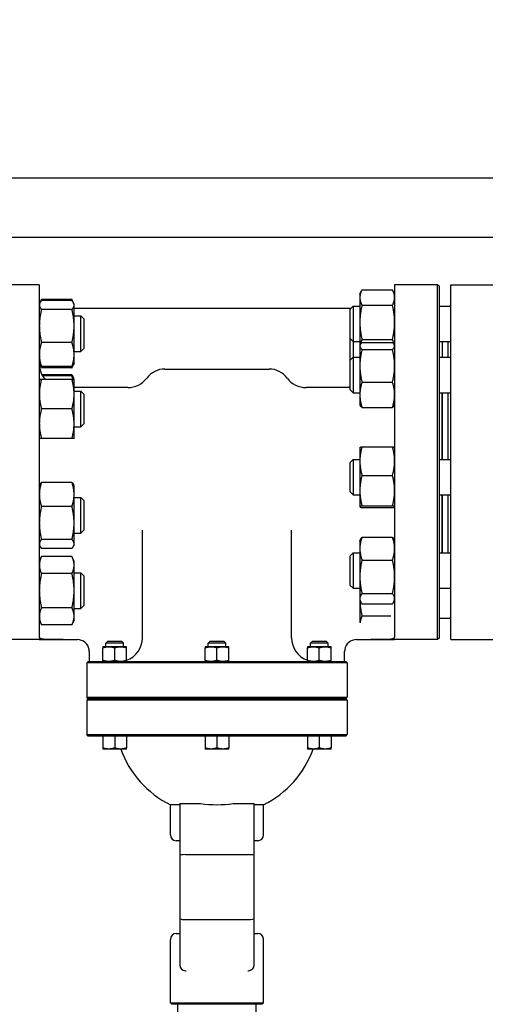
# Model space of a CAD drawing. Header units: inches. Extents: x 24 to 1128, y -69 to 748.
# Tile 608 of 656: x 572 to 582, y 675 to 696. Entities that reach past the tile are written whole.
import ezdxf

# ---------------------------------------------------------------- set-up
doc = ezdxf.new("R2010")
doc.units = ezdxf.units.IN
doc.header["$LTSCALE"] = 32
doc.header["$MEASUREMENT"] = 0
doc.layers.add('Dimension (ANSI)', color=7, linetype='Continuous', lineweight=25)
doc.layers.add('Visible (ANSI)', color=7, linetype='Continuous', lineweight=30)
doc.styles.add('Note Text (ANSI)', font='tahoma.ttf')
doc.dimstyles.new('SB Fraction-16 (ANSI)', dxfattribs={"dimscale": 32, "dimtxt": 0.125, "dimasz": 0.098425, "dimexe": 0.125, "dimexo": 0.0625, "dimgap": 0.031496, "dimtad": 0, "dimtih": 1, "dimtoh": 1, "dimdec": 4, "dimrnd": 1e-08, "dimzin": 0, "dimdsep": 46, "dimlunit": 5, "dimtxsty": 'Note Text (ANSI)', "dimcen": 0.09, "dimdle": 0.393701, "dimclrd": 256, "dimclre": 256, "dimclrt": 256, "dimadec": 0, "dimazin": 3, "dimtfac": 0.96, "dimtofl": 0, "dimtmove": 0, "dimatfit": 3, "dimfxl": 1, "dimfrac": 2, "dimtolj": 1, "dimtzin": 12, "dimlwd": -1, "dimlwe": -1, "dimarcsym": 0})

# ---------------------------------------------------------------- blocks, each defined once
blk = doc.blocks.new('*D17')
at = {"layer": 'Defpoints', "color": 0, "transparency": 16777216}
for p in [(741.281, 712.826), (480.281, 692.669), (741.281, 692.669)]:
    blk.add_point(p, dxfattribs=at)
at = {"layer": 'Dimension (ANSI)', "transparency": 16777216}
for p, q in [((480.281, 694.669), (480.281, 716.826)), ((741.281, 694.669), (741.281, 716.826)), ((483.43, 712.826), (605.637, 712.826)), ((738.131, 712.826), (615.924, 712.826))]:
    blk.add_line(p, q, dxfattribs=at)
for points in [[(483.43, 713.351), (483.43, 712.301), (480.281, 712.826)], [(738.131, 713.351), (738.131, 712.301), (741.281, 712.826)]]:
    blk.add_solid(points, dxfattribs=at)
at = {"layer": 'Dimension (ANSI)', "transparency": 16777216, "insert": (606.645, 714.909), "char_height": 4, "attachment_point": 1, "style": 'Note Text (ANSI)'}
blk.add_mtext('\\A1;261', dxfattribs=at)

msp = doc.modelspace()

# ---------------------------------------------------------------- linework, layer by layer
at = {"layer": 'Visible (ANSI)'}
for p, q in [((592.87438, 692.66853), (560.28063, 692.66853)), ((631.90095, 691.41853), (557.53063, 691.41853)), ((572.28063, 690.41853), (571.37438, 690.41853)), ((572.28063, 690.41853), (572.28063, 682.96684)), ((579.78063, 690.41853), (579.78063, 682.96684)), ((580.68688, 690.41853), (579.78063, 690.41853)), ((580.68688, 682.91853), (580.68688, 690.41853)), ((580.71813, 690.38728), (580.68688, 690.41853)), ((580.71813, 690.38728), (580.71813, 682.94978)), ((580.96563, 682.91853), (580.96563, 690.41853)), ((580.96563, 690.41853), (581.90563, 690.41853)), ((579.04663, 690.21635), (579.08229, 690.29283)), ((579.04663, 690.21635), (579.04663, 690.14821)), ((579.09172, 690.31205), (579.73555, 690.31205)), ((579.78063, 690.21635), (579.74497, 690.29283)), ((572.28063, 690.00974), (572.29092, 690.03179)), ((572.29092, 690.03179), (572.32571, 690.10641)), ((572.32571, 690.10641), (572.32572, 690.10642)), ((572.96955, 690.10642), (572.32572, 690.10642)), ((572.96955, 690.08184), (572.32572, 690.08184)), ((572.96955, 690.10642), (572.96955, 690.10641)), ((573.00435, 690.03179), (572.96955, 690.10641)), ((573.01463, 690.00974), (573.00435, 690.03179)), ((573.01463, 689.98843), (573.01463, 690.00974)), ((573.01463, 689.54648), (573.01463, 689.98843)), ((578.84063, 689.90385), (578.90313, 689.96635)), ((578.90313, 689.96635), (578.90313, 689.21635)), ((578.90313, 689.96635), (579.04663, 689.96635)), ((579.04663, 690.14821), (579.04663, 689.62402)), ((579.09172, 689.98437), (579.73555, 689.98437)), ((580.71813, 689.96635), (580.96563, 689.96635)), ((572.96955, 689.89503), (572.32572, 689.89503)), ((578.85532, 689.91853), (573.01463, 689.91853)), ((573.01463, 689.75974), (573.15563, 689.75974)), ((573.15563, 689.00974), (573.15563, 689.75974)), ((573.21813, 689.69724), (573.15563, 689.75974)), ((578.84063, 689.27885), (578.84063, 689.90385)), ((573.21813, 689.69724), (573.21813, 689.07224)), ((579.04663, 689.62402), (579.04663, 689.13585)), ((573.01463, 688.94278), (573.01463, 689.54648)), ((572.96955, 689.19792), (572.32572, 689.19792)), ((578.84063, 689.27885), (578.90313, 689.21635)), ((578.84063, 689.2722), (578.84396, 689.27553)), ((578.84063, 688.82335), (578.84063, 689.2722)), ((578.90313, 689.21635), (578.90313, 688.88585)), ((578.90313, 689.21635), (579.04663, 689.21635)), ((579.04663, 689.13585), (579.05315, 689.14982)), ((579.04663, 689.13585), (579.04663, 689.12218)), ((579.09172, 689.26367), (579.73555, 689.26367)), ((579.09172, 689.19723), (579.73555, 689.19723)), ((579.78063, 689.13585), (579.77412, 689.14982)), ((580.71813, 689.21635), (580.96563, 689.21635)), ((580.78563, 689.21635), (580.78563, 688.88585)), ((580.90563, 689.21635), (580.90563, 688.88585)), ((573.01463, 689.00974), (573.15563, 689.00974)), ((573.01463, 688.75974), (573.01463, 688.94278)), ((573.21813, 689.07224), (573.15563, 689.00974)), ((579.04663, 689.12218), (579.04663, 688.70394)), ((579.09172, 689.04713), (579.73555, 689.04713)), ((572.28063, 688.75974), (572.29092, 688.73768)), ((572.29092, 688.73768), (572.32571, 688.66306)), ((573.00435, 688.73768), (572.96955, 688.66306)), ((573.01463, 688.75974), (573.00435, 688.73768)), ((578.84063, 688.82335), (578.90313, 688.88585)), ((578.84063, 688.19835), (578.84063, 688.82335)), ((578.90313, 688.88585), (578.90313, 688.13585)), ((578.90313, 688.88585), (579.04663, 688.88585)), ((580.71813, 688.88585), (580.96563, 688.88585)), ((572.96955, 688.68763), (572.32572, 688.68763)), ((572.96955, 688.66305), (572.32572, 688.66305)), ((572.96955, 688.51237), (572.33717, 688.51237)), ((574.92827, 688.63703), (577.133, 688.63703)), ((579.04663, 688.70394), (579.04663, 688.09261)), ((572.96955, 688.41863), (572.32572, 688.41863)), ((572.96955, 688.41861), (572.32572, 688.41861)), ((572.96955, 688.49071), (572.34915, 688.49071)), ((573.00435, 688.44066), (572.98494, 688.4823)), ((573.01463, 688.41862), (573.00435, 688.44066)), ((573.01463, 688.1061), (573.01463, 688.41862)), ((579.09172, 688.36075), (579.73555, 688.36075)), ((574.1468, 688.24333), (573.01463, 688.24333)), ((573.01463, 688.16862), (573.15563, 688.16862)), ((573.01463, 687.4811), (573.01463, 688.1061)), ((573.15563, 687.41862), (573.15563, 688.16862)), ((573.21813, 688.10612), (573.15563, 688.16862)), ((573.21813, 688.10612), (573.21813, 687.48112)), ((578.84063, 688.24333), (577.91447, 688.24333)), ((578.84063, 688.19835), (578.90313, 688.13585)), ((578.90313, 688.13585), (579.04663, 688.13585)), ((579.04663, 688.09261), (579.04663, 687.88585)), ((580.71813, 688.13585), (580.96563, 688.13585)), ((580.78063, 688.13585), (580.78063, 686.72614)), ((580.78563, 688.13585), (580.78563, 686.72614)), ((580.90563, 688.13585), (580.90563, 686.72614)), ((579.04663, 687.88585), (579.05315, 687.87187)), ((579.78063, 687.88585), (579.77412, 687.87187)), ((572.96955, 687.79359), (572.32572, 687.79359)), ((579.09172, 687.82446), (579.73555, 687.82446)), ((573.01463, 687.16862), (573.01463, 687.4811)), ((573.21813, 687.48112), (573.15563, 687.41862)), ((573.01463, 687.41862), (573.15563, 687.41862)), ((572.96955, 687.16861), (572.32572, 687.16861)), ((579.04663, 686.97614), (579.04703, 686.977)), ((579.04663, 686.97614), (579.04663, 686.6915)), ((579.09172, 686.99415), (579.73555, 686.99415)), ((579.78063, 686.97614), (579.78023, 686.977)), ((578.84063, 686.66364), (578.90313, 686.72614)), ((578.84063, 686.03864), (578.84063, 686.66364)), ((578.90313, 686.72614), (578.90313, 685.97614)), ((578.90313, 686.72614), (579.04663, 686.72614)), ((579.04663, 686.6915), (579.04663, 686.06736)), ((580.71813, 686.72614), (580.96563, 686.72614)), ((572.96955, 686.24053), (572.32572, 686.24053)), ((579.09172, 686.38886), (579.73555, 686.38886)), ((572.28063, 686.16844), (572.29091, 686.19048)), ((573.01463, 686.16844), (573.00435, 686.19048)), ((573.01463, 685.98537), (573.01463, 686.16844)), ((578.84063, 686.03864), (578.90313, 685.97614)), ((579.04663, 686.06736), (579.04663, 685.72699)), ((573.01463, 685.38166), (573.01463, 685.98537)), ((573.01463, 685.91844), (573.15563, 685.91844)), ((573.15563, 685.16844), (573.15563, 685.91844)), ((573.21813, 685.85594), (573.15563, 685.91844)), ((573.21813, 685.85594), (573.21813, 685.23094)), ((578.90313, 685.97614), (579.04663, 685.97614)), ((580.71813, 685.97614), (580.96563, 685.97614)), ((580.78063, 685.97614), (580.78063, 684.75236)), ((580.78563, 685.97614), (580.78563, 684.75236)), ((580.90563, 685.97614), (580.90563, 684.75236)), ((572.96955, 685.7302), (572.32572, 685.7302)), ((579.04663, 685.72699), (579.04663, 685.72614)), ((579.04663, 685.72614), (579.04703, 685.72528)), ((579.09172, 685.74586), (579.73555, 685.74586)), ((579.09172, 685.70813), (579.73555, 685.70813)), ((579.78063, 685.72614), (579.78023, 685.72528)), ((573.01463, 684.93973), (573.01463, 685.38166)), ((573.21813, 685.23094), (573.15563, 685.16844)), ((574.45583, 682.95593), (574.45583, 685.23096)), ((577.60544, 682.95593), (577.60544, 685.23096)), ((572.96955, 685.03311), (572.32572, 685.03311)), ((573.01463, 685.16844), (573.15563, 685.16844)), ((579.04663, 685.00236), (579.06162, 685.03451)), ((579.04663, 685.00236), (579.04663, 684.84179)), ((579.09172, 685.08326), (579.73555, 685.08326)), ((579.78063, 685.00236), (579.76564, 685.03451)), ((572.28063, 684.91844), (572.29091, 684.8964)), ((572.96955, 684.84635), (572.32572, 684.84635)), ((573.01463, 684.91844), (573.00435, 684.8964)), ((573.01463, 684.91844), (573.01463, 684.93973)), ((579.04663, 684.84179), (579.04663, 684.24737)), ((572.28063, 684.57732), (572.32571, 684.674)), ((572.32571, 684.674), (572.32572, 684.67401)), ((572.96955, 684.67401), (572.32572, 684.67401)), ((572.96955, 684.67401), (572.96955, 684.674)), ((573.01463, 684.57732), (572.96955, 684.674)), ((573.01463, 684.49358), (573.01463, 684.57732)), ((578.84063, 684.68986), (578.90313, 684.75236)), ((578.84063, 684.06486), (578.84063, 684.68986)), ((578.90313, 684.75236), (578.90313, 684.00236)), ((578.90313, 684.75236), (579.04663, 684.75236)), ((579.09172, 684.60032), (579.73555, 684.60032)), ((580.71813, 684.75236), (580.96563, 684.75236)), ((573.01463, 683.9523), (573.01463, 684.49358)), ((572.96955, 684.31315), (572.32572, 684.31315)), ((573.01463, 684.32732), (573.15563, 684.32732)), ((573.15563, 683.57732), (573.15563, 684.32732)), ((573.21813, 684.26482), (573.15563, 684.32732)), ((573.21813, 684.26482), (573.21813, 683.63982)), ((579.04663, 684.24737), (579.04663, 683.78293)), ((573.01463, 683.41105), (573.01463, 683.9523)), ((578.84063, 684.06486), (578.90313, 684.00236)), ((578.90313, 684.00236), (579.04663, 684.00236)), ((580.71813, 684.00236), (580.96563, 684.00236)), ((579.04663, 683.78293), (579.04663, 683.75236)), ((579.04663, 683.75236), (579.06162, 683.72021)), ((579.04663, 683.75236), (579.04663, 683.28051)), ((579.09172, 683.89442), (579.73555, 683.89442)), ((579.78063, 683.75236), (579.76564, 683.72021)), ((572.96955, 683.59146), (572.32572, 683.59146)), ((573.01463, 683.57732), (573.15563, 683.57732)), ((573.21813, 683.63982), (573.15563, 683.57732)), ((579.09172, 683.67145), (579.73555, 683.67145)), ((572.28063, 683.32732), (572.32571, 683.23065)), ((573.01463, 683.32732), (572.96955, 683.23065)), ((573.01463, 683.32732), (573.01463, 683.41105)), ((579.09172, 683.41803), (579.69862, 683.41803)), ((580.71813, 683.37071), (580.96563, 683.37071)), ((572.96955, 683.23064), (572.32572, 683.23064)), ((572.28063, 682.91853), (571.37438, 682.91853)), ((572.78063, 682.91986), (572.28063, 682.91986)), ((572.28063, 682.91986), (572.28063, 682.91853)), ((572.28063, 682.91853), (573.08563, 682.91853)), ((578.97563, 682.91853), (579.78063, 682.91853)), ((579.78063, 682.91986), (579.28063, 682.91986)), ((579.78063, 682.91853), (579.78063, 682.91986)), ((580.68688, 682.91853), (579.78063, 682.91853)), ((580.71813, 682.94978), (580.68688, 682.91853)), ((580.96563, 682.91853), (581.90563, 682.91853)), ((573.74618, 682.76843), (573.62118, 682.76843)), ((573.62118, 682.47826), (573.62118, 682.7461)), ((573.72093, 682.88113), (573.68368, 682.84388)), ((574.05868, 682.84388), (573.68368, 682.84388)), ((573.68368, 682.76843), (573.68368, 682.84388)), ((574.02143, 682.88113), (573.72093, 682.88113)), ((573.99618, 682.76843), (573.74618, 682.76843)), ((573.87118, 682.47826), (573.87118, 682.7461)), ((574.12118, 682.76843), (573.99618, 682.76843)), ((574.02143, 682.88113), (574.05868, 682.84388)), ((574.05868, 682.76843), (574.05868, 682.84388)), ((574.12118, 682.47826), (574.12118, 682.7461)), ((575.90563, 682.76843), (575.78063, 682.76843)), ((575.78063, 682.47826), (575.78063, 682.7461)), ((575.88038, 682.88113), (575.84313, 682.84388)), ((576.21813, 682.84388), (575.84313, 682.84388)), ((575.84313, 682.76843), (575.84313, 682.84388)), ((576.18088, 682.88113), (575.88038, 682.88113)), ((576.15563, 682.76843), (575.90563, 682.76843)), ((576.03063, 682.47826), (576.03063, 682.7461)), ((576.28063, 682.76843), (576.15563, 682.76843)), ((576.18088, 682.88113), (576.21813, 682.84388)), ((576.21813, 682.76843), (576.21813, 682.84388)), ((576.28063, 682.47826), (576.28063, 682.7461)), ((578.06508, 682.76843), (577.94008, 682.76843)), ((577.94008, 682.47826), (577.94008, 682.7461)), ((578.03983, 682.88113), (578.00258, 682.84388)), ((578.37758, 682.84388), (578.00258, 682.84388)), ((578.00258, 682.76843), (578.00258, 682.84388)), ((578.34033, 682.88113), (578.03983, 682.88113)), ((578.31508, 682.76843), (578.06508, 682.76843)), ((578.19008, 682.47826), (578.19008, 682.7461)), ((578.44008, 682.76843), (578.31508, 682.76843)), ((578.34033, 682.88113), (578.37758, 682.84388)), ((578.37758, 682.76843), (578.37758, 682.84388)), ((578.44008, 682.47826), (578.44008, 682.7461)), ((573.33563, 682.66853), (573.33563, 682.45593)), ((578.72563, 682.45593), (578.72563, 682.66853)), ((573.31188, 682.45593), (573.28063, 682.42468)), ((573.34385, 682.42468), (573.28063, 682.42468)), ((573.28063, 682.42468), (573.28063, 681.69978)), ((573.31188, 682.45593), (573.37497, 682.45593)), ((574.89326, 682.42468), (573.34385, 682.42468)), ((573.37497, 682.45593), (574.89643, 682.45593)), ((577.16801, 682.42468), (574.89326, 682.42468)), ((574.89643, 682.45593), (577.16484, 682.45593)), ((577.16484, 682.45593), (578.6863, 682.45593)), ((578.71741, 682.42468), (577.16801, 682.42468)), ((578.6863, 682.45593), (578.74938, 682.45593)), ((578.78063, 682.42468), (578.71741, 682.42468)), ((578.74938, 682.45593), (578.78063, 682.42468)), ((578.78063, 682.42468), (578.78063, 681.69978)), ((573.28063, 681.69978), (573.34385, 681.69978)), ((573.31188, 681.66853), (573.28063, 681.69978)), ((573.31188, 681.66853), (573.28063, 681.63728)), ((573.37497, 681.66853), (573.31188, 681.66853)), ((573.31188, 681.66853), (573.37497, 681.66853)), ((573.34385, 681.69978), (574.89326, 681.69978)), ((574.89643, 681.66853), (573.37497, 681.66853)), ((573.37497, 681.66853), (574.89643, 681.66853)), ((574.89326, 681.69978), (577.16801, 681.69978)), ((577.16484, 681.66853), (574.89643, 681.66853)), ((574.89643, 681.66853), (577.16484, 681.66853)), ((578.6863, 681.66853), (577.16484, 681.66853)), ((577.16484, 681.66853), (578.6863, 681.66853)), ((577.16801, 681.69978), (578.71741, 681.69978)), ((578.74938, 681.66853), (578.6863, 681.66853)), ((578.6863, 681.66853), (578.74938, 681.66853)), ((578.71741, 681.69978), (578.78063, 681.69978)), ((578.74938, 681.66853), (578.78063, 681.69978)), ((578.74938, 681.66853), (578.78063, 681.63728)), ((573.34385, 681.63728), (573.28063, 681.63728)), ((573.28063, 681.63728), (573.28063, 680.91238)), ((574.89326, 681.63728), (573.34385, 681.63728)), ((577.16801, 681.63728), (574.89326, 681.63728)), ((578.71741, 681.63728), (577.16801, 681.63728)), ((578.78063, 681.63728), (578.71741, 681.63728)), ((578.78063, 681.63728), (578.78063, 680.91238)), ((573.28063, 680.91238), (573.34385, 680.91238)), ((573.31188, 680.88113), (573.28063, 680.91238)), ((573.37497, 680.88113), (573.31188, 680.88113)), ((573.34385, 680.91238), (574.89326, 680.91238)), ((574.89643, 680.88113), (573.37497, 680.88113)), ((573.62118, 680.88113), (573.62118, 680.62846)), ((573.87118, 680.88113), (573.87118, 680.62846)), ((574.12118, 680.88113), (574.12118, 680.62846)), ((574.89326, 680.91238), (577.16801, 680.91238)), ((577.16484, 680.88113), (574.89643, 680.88113)), ((575.78063, 680.88113), (575.78063, 680.62846)), ((576.03063, 680.88113), (576.03063, 680.62846)), ((576.28063, 680.88113), (576.28063, 680.62846)), ((578.6863, 680.88113), (577.16484, 680.88113)), ((577.16801, 680.91238), (578.71741, 680.91238)), ((577.94008, 680.88113), (577.94008, 680.62846)), ((578.19008, 680.88113), (578.19008, 680.62846)), ((578.44008, 680.88113), (578.44008, 680.62846)), ((578.74938, 680.88113), (578.6863, 680.88113)), ((578.71741, 680.91238), (578.78063, 680.91238)), ((578.74938, 680.88113), (578.78063, 680.91238)), ((573.74618, 680.60613), (573.62118, 680.60613)), ((573.99618, 680.60613), (573.74618, 680.60613)), ((574.12118, 680.60613), (573.99618, 680.60613)), ((575.90563, 680.60613), (575.78063, 680.60613)), ((576.15563, 680.60613), (575.90563, 680.60613)), ((576.28063, 680.60613), (576.15563, 680.60613)), ((578.06508, 680.60613), (577.94008, 680.60613)), ((578.31508, 680.60613), (578.06508, 680.60613)), ((578.44008, 680.60613), (578.31508, 680.60613)), ((575.24323, 679.42484), (575.04638, 679.42484)), ((575.04638, 678.79353), (575.04638, 679.42484)), ((575.24323, 679.45593), (575.36823, 679.45593)), ((575.24323, 679.45593), (575.24323, 678.35221)), ((575.36823, 679.45593), (575.6857, 679.45593)), ((576.37557, 679.45593), (576.69303, 679.45593)), ((576.69303, 679.45593), (576.81803, 679.45593)), ((576.81803, 678.35221), (576.81803, 679.45593)), ((577.01488, 679.42484), (576.81803, 679.42484)), ((577.01488, 678.79353), (577.01488, 679.42484)), ((575.24323, 678.66853), (575.17138, 678.66853)), ((576.88988, 678.66853), (576.81803, 678.66853)), ((575.24323, 678.35221), (575.24323, 677.02422)), ((575.36823, 678.37425), (576.69303, 678.37425)), ((576.81803, 677.02422), (576.81803, 678.35221)), ((575.24323, 677.02422), (575.24323, 676.0455)), ((575.36823, 677.00218), (576.69303, 677.00218)), ((576.81803, 676.0455), (576.81803, 677.02422)), ((575.17138, 676.7079), (575.24323, 676.7079)), ((576.81803, 676.7079), (576.88988, 676.7079)), ((575.04638, 675.24309), (575.04638, 676.5829)), ((577.01488, 675.24309), (577.01488, 676.5829)), ((575.36823, 675.9205), (575.3777, 675.9205)), ((576.68357, 675.9205), (576.69303, 675.9205)), ((575.04638, 675.24309), (577.01488, 675.24309)), ((575.07763, 675.21184), (575.04638, 675.24309)), ((576.98363, 675.21184), (575.07763, 675.21184)), ((575.20386, 674.66066), (575.20386, 675.21184)), ((576.8574, 674.66066), (576.8574, 675.21184)), ((576.98363, 675.21184), (577.01488, 675.24309))]:
    msp.add_line(p, q, dxfattribs=at)
for centre, radius, start, end in [((572.78063, 688.74333), 0.5, 180, 220.496535), ((574.92827, 688.16459), 0.47244, 90, 143.477266), ((577.133, 688.16459), 0.47244, 36.522734, 90), ((574.1468, 688.74333), 0.5, 270, 323.477266), ((577.91447, 688.74333), 0.5, 216.522734, 270), ((573.08563, 682.66853), 0.25, 8.604112, 90), ((573.95583, 682.95593), 0.5, 289.311794, 0), ((578.10544, 682.95593), 0.5, 180, 250.688206), ((578.97563, 682.66853), 0.25, 90, 171.395888), ((576.03063, 681.35357), 2.16535, 200.192895, 242.964308), ((576.03063, 681.35357), 2.16535, 297.035692, 339.807105), ((575.17138, 678.79353), 0.125, 180, 270), ((576.88988, 678.79353), 0.125, 270, 0), ((575.17138, 676.5829), 0.125, 90, 180), ((576.88988, 676.5829), 0.125, 0, 90), ((575.36823, 676.0455), 0.125, 180, 270), ((576.69303, 676.0455), 0.125, 270, 0)]:
    msp.add_arc(centre, radius, start, end, dxfattribs=at)
for centre, major_axis, ratio, start_param, end_param in [((576.03063, 681.44792), (2.14771, 0), 0.93969262, 4.55108575, 4.87369221), ((575.36823, 678.35221), (0.125, 0), 0.17632698, 1.57079633, 3.14159265), ((576.69303, 678.35221), (-0.125, 0), 0.17632698, 3.14159265, 4.71238898), ((575.36823, 677.02422), (-0.125, 0), 0.17632698, 0, 1.57079633), ((576.69303, 677.02422), (-0.125, 0), 0.17632698, 1.57079633, 3.14159265)]:
    msp.add_ellipse(centre, major_axis=major_axis, ratio=ratio, start_param=start_param, end_param=end_param, dxfattribs=at)
for points, weights in [([(579.09172, 690.31205), (579.04663, 690.22425), (579.04663, 690.14821)], [1, 1.0379548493, 1]), ([(579.78063, 690.14821), (579.78063, 690.22425), (579.73555, 690.31205)], [1, 1.0379548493, 1]), ([(572.32572, 690.08184), (572.28063, 690.03178), (572.28063, 689.98843)], [1, 1.0379548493, 1]), ([(572.28063, 689.98843), (572.28063, 689.94508), (572.32572, 689.89503)], [1, 1.0379548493, 1]), ([(572.32572, 690.10642), (572.31345, 690.08011), (572.30465, 690.05545)], [1, 1.01004922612, 1.01477702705]), ([(572.99062, 690.05545), (572.98181, 690.08011), (572.96955, 690.10642)], [1.01477702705, 1.01004922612, 1]), ([(573.01463, 689.98843), (573.01463, 690.03178), (572.96955, 690.08184)], [1, 1.0379548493, 1]), ([(572.96955, 689.89503), (573.01463, 689.94508), (573.01463, 689.98843)], [1, 1.0379548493, 1]), ([(579.04663, 690.14821), (579.04663, 690.07217), (579.09172, 689.98437)], [1, 1.0379548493, 1]), ([(579.09172, 689.98437), (579.04663, 689.79126), (579.04663, 689.62402)], [1, 1.0379548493, 1]), ([(579.73555, 689.98437), (579.78063, 690.07217), (579.78063, 690.14821)], [1, 1.0379548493, 1]), ([(579.78063, 689.62402), (579.78063, 689.79126), (579.73555, 689.98437)], [1, 1.0379548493, 1]), ([(572.32572, 689.89503), (572.28063, 689.70824), (572.28063, 689.54648)], [1, 1.0379548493, 1]), ([(573.01463, 689.54648), (573.01463, 689.70824), (572.96955, 689.89503)], [1, 1.0379548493, 1]), ([(579.04663, 689.62402), (579.04663, 689.45678), (579.09172, 689.26367)], [1, 1.0379548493, 1]), ([(579.73555, 689.26367), (579.78063, 689.45678), (579.78063, 689.62402)], [1, 1.0379548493, 1]), ([(572.28063, 689.54648), (572.28063, 689.38471), (572.32572, 689.19792)], [1, 1.0379548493, 1]), ([(572.96955, 689.19792), (573.01463, 689.38471), (573.01463, 689.54648)], [1, 1.0379548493, 1]), ([(572.32572, 689.19792), (572.28063, 689.06119), (572.28063, 688.94278)], [1, 1.0379548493, 1]), ([(573.01463, 688.94278), (573.01463, 689.06119), (572.96955, 689.19792)], [1, 1.0379548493, 1]), ([(579.09172, 689.19723), (579.04663, 689.15701), (579.04663, 689.12218)], [1, 1.0379548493, 1]), ([(579.09172, 689.26367), (579.06744, 689.20695), (579.05644, 689.15618)], [1, 1.02009006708, 1.01891219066]), ([(579.77083, 689.15618), (579.75983, 689.20695), (579.73555, 689.26367)], [1.01891219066, 1.02009006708, 1]), ([(579.78063, 689.12218), (579.78063, 689.15701), (579.73555, 689.19723)], [1, 1.0379548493, 1]), ([(572.28063, 688.94278), (572.28063, 688.82436), (572.32572, 688.68763)], [1, 1.0379548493, 1]), ([(572.96955, 688.68763), (573.01463, 688.82436), (573.01463, 688.94278)], [1, 1.0379548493, 1]), ([(579.04663, 689.12218), (579.04663, 689.08735), (579.09172, 689.04713)], [1, 1.0379548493, 1]), ([(579.09172, 689.04713), (579.04663, 688.86322), (579.04663, 688.70394)], [1, 1.0379548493, 1]), ([(579.73555, 689.04713), (579.78063, 689.08735), (579.78063, 689.12218)], [1, 1.0379548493, 1]), ([(579.78063, 688.70394), (579.78063, 688.86322), (579.73555, 689.04713)], [1, 1.0379548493, 1]), ([(572.32572, 688.68763), (572.30195, 688.71402), (572.29092, 688.73768)], [1, 1.01965700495, 1.01895308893]), ([(573.00435, 688.73768), (572.99332, 688.71402), (572.96955, 688.68763)], [1.01895308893, 1.01965700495, 1]), ([(572.30465, 688.71402), (572.31345, 688.68936), (572.32572, 688.66305)], [1.01477953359, 1.01005189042, 1]), ([(572.96955, 688.66305), (572.98182, 688.68936), (572.99062, 688.71402)], [1, 1.01005189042, 1.01477953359]), ([(572.96955, 688.51237), (572.97809, 688.49698), (572.98494, 688.4823)], [1, 1.00697791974, 1.01139008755]), ([(572.98429, 688.47303), (572.97769, 688.49226), (572.96955, 688.51237)], [1.01096558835, 1.00664681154, 1]), ([(579.04663, 688.70394), (579.04663, 688.54467), (579.09172, 688.36075)], [1, 1.0379548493, 1]), ([(579.73555, 688.36075), (579.78063, 688.54467), (579.78063, 688.70394)], [1, 1.0379548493, 1]), ([(572.32572, 688.41863), (572.28063, 688.41863), (572.28063, 688.41862)], [1, 1.0379548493, 1]), ([(572.28063, 688.41862), (572.28063, 688.41861), (572.32572, 688.41861)], [1, 1.0379548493, 1]), ([(572.32572, 688.41861), (572.28063, 688.25113), (572.28063, 688.1061)], [1, 1.0379548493, 1]), ([(572.96955, 688.49071), (572.99332, 688.46432), (573.00435, 688.44066)], [1, 1.01966212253, 1.01895272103]), ([(572.99062, 688.41863), (572.98181, 688.4535), (572.96955, 688.49071)], [1.01477702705, 1.01004922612, 1]), ([(573.01463, 688.41862), (573.01463, 688.41863), (572.96955, 688.41863)], [1, 1.0379548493, 1]), ([(572.96955, 688.41861), (573.01463, 688.41861), (573.01463, 688.41862)], [1, 1.0379548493, 1]), ([(573.01463, 688.1061), (573.01463, 688.25113), (572.96955, 688.41861)], [1, 1.0379548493, 1]), ([(579.09172, 688.36075), (579.04663, 688.21705), (579.04663, 688.09261)], [1, 1.0379548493, 1]), ([(579.78063, 688.09261), (579.78063, 688.21705), (579.73555, 688.36075)], [1, 1.0379548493, 1]), ([(572.28063, 688.1061), (572.28063, 687.96107), (572.32572, 687.79359)], [1, 1.0379548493, 1]), ([(572.96955, 687.79359), (573.01463, 687.96107), (573.01463, 688.1061)], [1, 1.0379548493, 1]), ([(579.04663, 688.09261), (579.04663, 687.96816), (579.09172, 687.82446)], [1, 1.0379548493, 1]), ([(579.73555, 687.82446), (579.78063, 687.96816), (579.78063, 688.09261)], [1, 1.0379548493, 1]), ([(572.32572, 687.79359), (572.28063, 687.62613), (572.28063, 687.4811)], [1, 1.0379548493, 1]), ([(573.01463, 687.4811), (573.01463, 687.62613), (572.96955, 687.79359)], [1, 1.0379548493, 1]), ([(579.09172, 687.82446), (579.06353, 687.84961), (579.05315, 687.87187)], [1, 1.02339782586, 1.017947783]), ([(579.77412, 687.87187), (579.76374, 687.84961), (579.73555, 687.82446)], [1.017947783, 1.02339782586, 1]), ([(572.28063, 687.4811), (572.28063, 687.33607), (572.32572, 687.16861)], [1, 1.0379548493, 1]), ([(572.96955, 687.16861), (573.01463, 687.33607), (573.01463, 687.4811)], [1, 1.0379548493, 1]), ([(572.32572, 687.16861), (572.28064, 687.16861), (572.28063, 687.16862)], [1, 1.03795242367, 1.00000485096]), ([(573.01463, 687.16862), (573.01463, 687.16861), (572.96955, 687.16861)], [1.00000485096, 1.03795242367, 1]), ([(579.09172, 686.99415), (579.04663, 686.83196), (579.04663, 686.6915)], [1, 1.0379548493, 1]), ([(579.04703, 686.977), (579.05075, 686.98496), (579.09172, 686.99415)], [1.00648758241, 1.03437304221, 1]), ([(579.78063, 686.6915), (579.78063, 686.83196), (579.73555, 686.99415)], [1, 1.0379548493, 1]), ([(579.73555, 686.99415), (579.77652, 686.98496), (579.78023, 686.977)], [1, 1.03437304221, 1.00648758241]), ([(579.04663, 686.6915), (579.04663, 686.55105), (579.09172, 686.38886)], [1, 1.0379548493, 1]), ([(579.73555, 686.38886), (579.78063, 686.55105), (579.78063, 686.6915)], [1, 1.0379548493, 1]), ([(572.32572, 686.24053), (572.28063, 686.10379), (572.28063, 685.98537)], [1, 1.0379548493, 1]), ([(572.29091, 686.19048), (572.30194, 686.21414), (572.32572, 686.24053)], [1.01895272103, 1.01966212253, 1]), ([(573.01463, 685.98537), (573.01463, 686.10379), (572.96955, 686.24053)], [1, 1.0379548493, 1]), ([(572.96955, 686.24053), (572.99332, 686.21414), (573.00435, 686.19048)], [1, 1.01966212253, 1.01895272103]), ([(579.09172, 686.38886), (579.04663, 686.21657), (579.04663, 686.06736)], [1, 1.0379548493, 1]), ([(579.78063, 686.06736), (579.78063, 686.21657), (579.73555, 686.38886)], [1, 1.0379548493, 1]), ([(579.04663, 686.06736), (579.04663, 685.91815), (579.09172, 685.74586)], [1, 1.0379548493, 1]), ([(579.73555, 685.74586), (579.78063, 685.91815), (579.78063, 686.06736)], [1, 1.0379548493, 1]), ([(572.28063, 685.98537), (572.28063, 685.86694), (572.32572, 685.7302)], [1, 1.0379548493, 1]), ([(572.96955, 685.7302), (573.01463, 685.86694), (573.01463, 685.98537)], [1, 1.0379548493, 1]), ([(572.32572, 685.7302), (572.28063, 685.54342), (572.28063, 685.38166)], [1, 1.0379548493, 1]), ([(573.01463, 685.38166), (573.01463, 685.54342), (572.96955, 685.7302)], [1, 1.0379548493, 1]), ([(579.09172, 685.74586), (579.04663, 685.73575), (579.04663, 685.72699)], [1, 1.0379548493, 1]), ([(579.04663, 685.72699), (579.04663, 685.71824), (579.09172, 685.70813)], [1, 1.0379548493, 1]), ([(579.78063, 685.72699), (579.78063, 685.73575), (579.73555, 685.74586)], [1, 1.0379548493, 1]), ([(579.73555, 685.70813), (579.78063, 685.71824), (579.78063, 685.72699)], [1, 1.0379548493, 1]), ([(572.28063, 685.38166), (572.28063, 685.2199), (572.32572, 685.03311)], [1, 1.0379548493, 1]), ([(572.96955, 685.03311), (573.01463, 685.2199), (573.01463, 685.38166)], [1, 1.0379548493, 1]), ([(572.32572, 685.03311), (572.28063, 684.98307), (572.28063, 684.93973)], [1, 1.0379548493, 1]), ([(573.01463, 684.93973), (573.01463, 684.98307), (572.96955, 685.03311)], [1, 1.0379548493, 1]), ([(579.09172, 685.08326), (579.04663, 684.95386), (579.04663, 684.84179)], [1, 1.0379548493, 1]), ([(579.06162, 685.03451), (579.07246, 685.05774), (579.09172, 685.08326)], [1.0184677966, 1.01586753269, 1]), ([(579.78063, 684.84179), (579.78063, 684.95386), (579.73555, 685.08326)], [1, 1.0379548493, 1]), ([(579.73555, 685.08326), (579.75481, 685.05774), (579.76564, 685.03451)], [1, 1.01586753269, 1.0184677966]), ([(572.28063, 684.93973), (572.28063, 684.89639), (572.32572, 684.84635)], [1, 1.0379548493, 1]), ([(572.96955, 684.84635), (573.01463, 684.89639), (573.01463, 684.93973)], [1, 1.0379548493, 1]), ([(579.04663, 684.84179), (579.04663, 684.72973), (579.09172, 684.60032)], [1, 1.0379548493, 1]), ([(579.73555, 684.60032), (579.78063, 684.72973), (579.78063, 684.84179)], [1, 1.0379548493, 1]), ([(572.32572, 684.67401), (572.28063, 684.57732), (572.28063, 684.49358)], [1, 1.0379548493, 1]), ([(573.01463, 684.49358), (573.01463, 684.57732), (572.96955, 684.67401)], [1, 1.0379548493, 1]), ([(579.09172, 684.60032), (579.04663, 684.41118), (579.04663, 684.24737)], [1, 1.0379548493, 1]), ([(579.78063, 684.24737), (579.78063, 684.41118), (579.73555, 684.60032)], [1, 1.0379548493, 1]), ([(572.28063, 684.49358), (572.28063, 684.40984), (572.32572, 684.31315)], [1, 1.0379548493, 1]), ([(572.96955, 684.31315), (573.01463, 684.40984), (573.01463, 684.49358)], [1, 1.0379548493, 1]), ([(572.32572, 684.31315), (572.28063, 684.11977), (572.28063, 683.9523)], [1, 1.0379548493, 1]), ([(573.01463, 683.9523), (573.01463, 684.11977), (572.96955, 684.31315)], [1, 1.0379548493, 1]), ([(579.04663, 684.24737), (579.04663, 684.08356), (579.09172, 683.89442)], [1, 1.0379548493, 1]), ([(579.73555, 683.89442), (579.78063, 684.08356), (579.78063, 684.24737)], [1, 1.0379548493, 1]), ([(572.28063, 683.9523), (572.28063, 683.78483), (572.32572, 683.59146)], [1, 1.0379548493, 1]), ([(572.96955, 683.59146), (573.01463, 683.78483), (573.01463, 683.9523)], [1, 1.0379548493, 1]), ([(579.09172, 683.89442), (579.04663, 683.83467), (579.04663, 683.78293)], [1, 1.0379548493, 1]), ([(579.04663, 683.78293), (579.04663, 683.73119), (579.09172, 683.67145)], [1, 1.0379548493, 1]), ([(579.0469, 683.75179), (579.04998, 683.59682), (579.09172, 683.41803)], [1.00538079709, 1.03504070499, 1]), ([(579.78063, 683.78293), (579.78063, 683.83467), (579.73555, 683.89442)], [1, 1.0379548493, 1]), ([(579.73555, 683.67145), (579.78063, 683.73119), (579.78063, 683.78293)], [1, 1.0379548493, 1]), ([(572.32572, 683.59146), (572.28063, 683.49478), (572.28063, 683.41105)], [1, 1.0379548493, 1]), ([(573.01463, 683.41105), (573.01463, 683.49478), (572.96955, 683.59146)], [1, 1.0379548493, 1]), ([(572.28063, 683.41105), (572.28063, 683.32732), (572.32572, 683.23064)], [1, 1.0379548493, 1]), ([(572.96955, 683.23064), (573.01463, 683.32732), (573.01463, 683.41105)], [1, 1.0379548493, 1]), ([(579.09172, 683.41803), (579.05827, 683.33991), (579.04976, 683.27153)], [1, 1.02788138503, 1.01479980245]), ([(573.62118, 682.76843), (573.62118, 682.76843), (573.62118, 682.7461)], [1, 1.04314139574, 1.01001874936]), ([(573.62118, 682.7461), (573.68817, 682.76843), (573.74618, 682.76843)], [1.01001874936, 1.04314139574, 1]), ([(573.74618, 682.76843), (573.8042, 682.76843), (573.87118, 682.7461)], [1, 1.04314139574, 1.01001874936]), ([(573.87118, 682.7461), (573.93817, 682.76843), (573.99618, 682.76843)], [1.01001874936, 1.04314139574, 1]), ([(573.99618, 682.76843), (574.0542, 682.76843), (574.12118, 682.7461)], [1, 1.04314139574, 1.01001874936]), ([(574.12118, 682.7461), (574.12118, 682.76843), (574.12118, 682.76843)], [1.01001874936, 1.04314139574, 1]), ([(575.78063, 682.76843), (575.78063, 682.76843), (575.78063, 682.7461)], [1, 1.04314139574, 1.01001874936]), ([(575.78063, 682.7461), (575.84762, 682.76843), (575.90563, 682.76843)], [1.01001874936, 1.04314139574, 1]), ([(575.90563, 682.76843), (575.96365, 682.76843), (576.03063, 682.7461)], [1, 1.04314139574, 1.01001874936]), ([(576.03063, 682.7461), (576.09762, 682.76843), (576.15563, 682.76843)], [1.01001874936, 1.04314139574, 1]), ([(576.15563, 682.76843), (576.21365, 682.76843), (576.28063, 682.7461)], [1, 1.04314139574, 1.01001874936]), ([(576.28063, 682.7461), (576.28063, 682.76843), (576.28063, 682.76843)], [1.01001874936, 1.04314139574, 1]), ([(577.94008, 682.76843), (577.94008, 682.76843), (577.94008, 682.7461)], [1, 1.04314139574, 1.01001874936]), ([(577.94008, 682.7461), (578.00707, 682.76843), (578.06508, 682.76843)], [1.01001874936, 1.04314139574, 1]), ([(578.06508, 682.76843), (578.12309, 682.76843), (578.19008, 682.7461)], [1, 1.04314139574, 1.01001874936]), ([(578.19008, 682.7461), (578.25707, 682.76843), (578.31508, 682.76843)], [1.01001874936, 1.04314139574, 1]), ([(578.31508, 682.76843), (578.37309, 682.76843), (578.44008, 682.7461)], [1, 1.04314139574, 1.01001874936]), ([(578.44008, 682.7461), (578.44008, 682.76843), (578.44008, 682.76843)], [1.01001874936, 1.04314139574, 1]), ([(573.74618, 682.45593), (573.68817, 682.45593), (573.62118, 682.47826)], [1, 1.04314139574, 1.01001874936]), ([(573.62118, 682.47826), (573.62118, 682.45593), (573.62118, 682.45593)], [1.01001874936, 1.04314139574, 1]), ([(573.87118, 682.47826), (573.8042, 682.45593), (573.74618, 682.45593)], [1.01001874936, 1.04314139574, 1]), ([(573.99618, 682.45593), (573.93817, 682.45593), (573.87118, 682.47826)], [1, 1.04314139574, 1.01001874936]), ([(574.12118, 682.47826), (574.0542, 682.45593), (573.99618, 682.45593)], [1.01001874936, 1.04314139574, 1]), ([(574.12118, 682.46154), (574.12118, 682.46702), (574.12118, 682.47826)], [1.02411989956, 1.0264275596, 1.01001874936]), ([(575.90563, 682.45593), (575.84762, 682.45593), (575.78063, 682.47826)], [1, 1.04314139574, 1.01001874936]), ([(575.78063, 682.47826), (575.78063, 682.45593), (575.78063, 682.45593)], [1.01001874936, 1.04314139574, 1]), ([(576.03063, 682.47826), (575.96365, 682.45593), (575.90563, 682.45593)], [1.01001874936, 1.04314139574, 1]), ([(576.15563, 682.45593), (576.09762, 682.45593), (576.03063, 682.47826)], [1, 1.04314139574, 1.01001874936]), ([(576.28063, 682.47826), (576.21365, 682.45593), (576.15563, 682.45593)], [1.01001874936, 1.04314139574, 1]), ([(576.28063, 682.45593), (576.28063, 682.45593), (576.28063, 682.47826)], [1, 1.04314139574, 1.01001874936]), ([(578.06508, 682.45593), (578.00707, 682.45593), (577.94008, 682.47826)], [1, 1.04314139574, 1.01001874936]), ([(577.94008, 682.47826), (577.94008, 682.46702), (577.94008, 682.46154)], [1.01001874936, 1.0264275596, 1.02411989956]), ([(578.19008, 682.47826), (578.12309, 682.45593), (578.06508, 682.45593)], [1.01001874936, 1.04314139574, 1]), ([(578.31508, 682.45593), (578.25707, 682.45593), (578.19008, 682.47826)], [1, 1.04314139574, 1.01001874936]), ([(578.44008, 682.47826), (578.37309, 682.45593), (578.31508, 682.45593)], [1.01001874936, 1.04314139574, 1]), ([(578.44008, 682.45593), (578.44008, 682.45593), (578.44008, 682.47826)], [1, 1.04314139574, 1.01001874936]), ([(573.74618, 680.60613), (573.68817, 680.60613), (573.62118, 680.62846)], [1, 1.04314139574, 1.01001874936]), ([(573.62118, 680.62846), (573.62118, 680.60613), (573.62118, 680.60613)], [1.01001874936, 1.04314139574, 1]), ([(573.87118, 680.62846), (573.8042, 680.60613), (573.74618, 680.60613)], [1.01001874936, 1.04314139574, 1]), ([(573.99618, 680.60613), (573.93817, 680.60613), (573.87118, 680.62846)], [1, 1.04314139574, 1.01001874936]), ([(574.12118, 680.62846), (574.0542, 680.60613), (573.99618, 680.60613)], [1.01001874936, 1.04314139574, 1]), ([(574.12118, 680.60613), (574.12118, 680.60613), (574.12118, 680.62846)], [1, 1.04314139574, 1.01001874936]), ([(575.90563, 680.60613), (575.84762, 680.60613), (575.78063, 680.62846)], [1, 1.04314139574, 1.01001874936]), ([(575.78063, 680.62846), (575.78063, 680.60613), (575.78063, 680.60613)], [1.01001874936, 1.04314139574, 1]), ([(576.03063, 680.62846), (575.96365, 680.60613), (575.90563, 680.60613)], [1.01001874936, 1.04314139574, 1]), ([(576.15563, 680.60613), (576.09762, 680.60613), (576.03063, 680.62846)], [1, 1.04314139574, 1.01001874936]), ([(576.28063, 680.62846), (576.21365, 680.60613), (576.15563, 680.60613)], [1.01001874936, 1.04314139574, 1]), ([(576.28063, 680.60613), (576.28063, 680.60613), (576.28063, 680.62846)], [1, 1.04314139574, 1.01001874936]), ([(578.06508, 680.60613), (578.00707, 680.60613), (577.94008, 680.62846)], [1, 1.04314139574, 1.01001874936]), ([(577.94008, 680.62846), (577.94008, 680.60613), (577.94008, 680.60613)], [1.01001874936, 1.04314139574, 1]), ([(578.19008, 680.62846), (578.12309, 680.60613), (578.06508, 680.60613)], [1.01001874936, 1.04314139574, 1]), ([(578.31508, 680.60613), (578.25707, 680.60613), (578.19008, 680.62846)], [1, 1.04314139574, 1.01001874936]), ([(578.44008, 680.62846), (578.37309, 680.60613), (578.31508, 680.60613)], [1.01001874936, 1.04314139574, 1]), ([(578.44008, 680.60613), (578.44008, 680.60613), (578.44008, 680.62846)], [1, 1.04314139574, 1.01001874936])]:
    msp.add_rational_spline(points, weights, degree=2, dxfattribs=at)
for points, knots in [([(572.28063, 682.96684), (572.28063, 682.95673), (572.29304, 682.94768), (572.344, 682.93414), (572.38257, 682.92956), (572.47158, 682.92371), (572.52777, 682.92201), (572.65092, 682.92013), (572.71787, 682.91986), (572.78063, 682.91986)], [5.7958414, 5.7958414, 5.7958414, 5.7958414, 6.27736494, 6.27736494, 6.75888849, 6.75888849, 7.23717233, 7.23717233, 7.71545616, 7.71545616, 7.71545616, 7.71545616]), ([(579.28063, 682.91986), (579.34344, 682.91986), (579.41042, 682.92013), (579.53362, 682.92201), (579.58983, 682.92372), (579.6788, 682.92957), (579.71733, 682.93415), (579.76824, 682.94769), (579.78063, 682.95674), (579.78063, 682.96684)], [3.85772328, 3.85772328, 3.85772328, 3.85772328, 4.33627604, 4.33627604, 4.8148288, 4.8148288, 5.29608334, 5.29608334, 5.77733787, 5.77733787, 5.77733787, 5.77733787])]:
    msp.add_open_spline(points, degree=3, knots=knots, dxfattribs=at)
for points in [[(573.33563, 682.66853), (573.3356, 682.68103), (573.33461, 682.69363), (573.33282, 682.70593)], [(578.72845, 682.70593), (578.72665, 682.69363), (578.72567, 682.68103), (578.72563, 682.66853)]]:
    msp.add_open_spline(points, degree=3, dxfattribs=at)

# ---------------------------------------------------------------- dimensions: what is measured, and where the dimension line sits
at = {"layer": 'Dimension (ANSI)'}
dim = msp.add_linear_dim(base=(741.28063, 712.82601), p1=(480.28063, 692.66853), p2=(741.28063, 692.66853), dimstyle='SB Fraction-16 (ANSI)', override={"dimgap": 0.031496, "dimtih": 0, "dimtoh": 0, "dimdec": 4, "dimtol": 0, "dimlim": 0, "dimtp": 0, "dimtm": 0, "dimtdec": 2, "dimatfit": 1}, dxfattribs=at)
dim.commit()
dim.dimension.update_dxf_attribs({"geometry": '*D17', "text_midpoint": (610.78063, 712.82601), "dimtype": 160})

doc.saveas('drawing.dxf')
